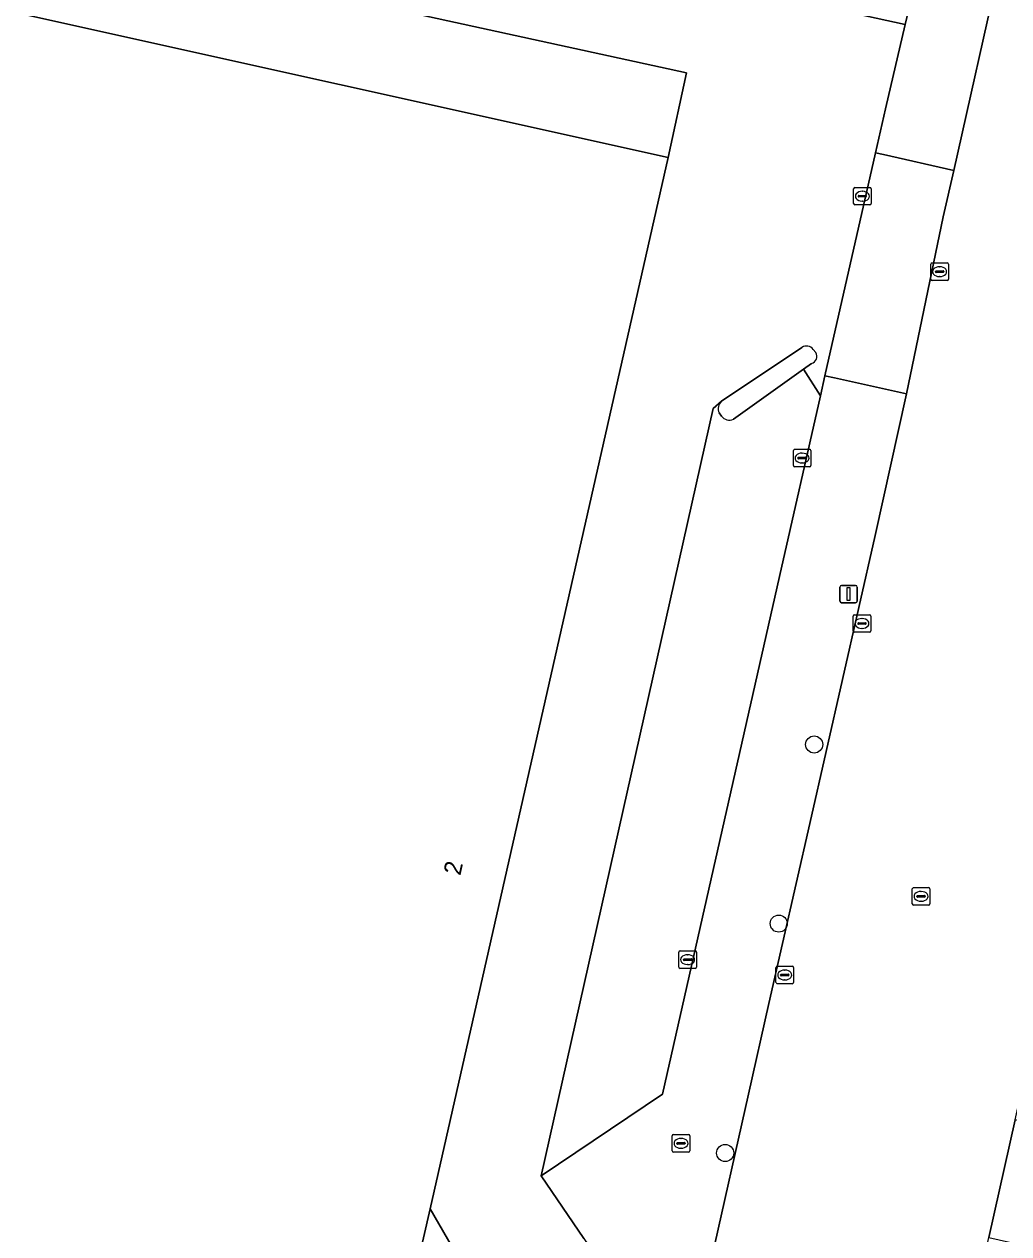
# Model space of a CAD drawing. Extents: x 162172 to 163187, y 382874 to 383685.
# Drawn here: x 162523.1 to 162579.5, y 383101.7 to 383171 of the extents above; entities that cross this region are included whole.
import ezdxf

# ---------------------------------------------------------------- set-up
doc = ezdxf.new("R2010")
doc.units = 0
for name, color, linetype in [('IMGEO_Boom', 7, 'Continuous'), ('IMGEO_Brandkraan', 7, 'Continuous'), ('IMGEO_Kolk', 7, 'Continuous'), ('IMGEO_Lichtmast', 7, 'Continuous'), ('IMGEO_Pand', 7, 'Continuous'), ('IMGEO_Pand_nummerreeks', 7, 'Continuous'), ('IMGEO_Parkeervlak_open', 7, 'Continuous'), ('IMGEO_Rijbaan_lokaal_open', 7, 'Continuous'), ('IMGEO_Rioolput', 7, 'Continuous'), ('IMGEO_Verkeerseiland_open', 7, 'Continuous'), ('IMGEO_Voetpad_open', 7, 'Continuous')]:
    doc.layers.add(name, color=color, linetype=linetype)

msp = doc.modelspace()

# ---------------------------------------------------------------- linework, layer by layer
at = {"layer": 'IMGEO_Boom'}
for centre in [(162568.35, 383129.737), (162566.321, 383119.48), (162563.253, 383106.34)]:
    msp.add_circle(centre, 0.489, dxfattribs=at)
at = {"layer": 'IMGEO_Brandkraan'}
for p, q in [((162560.224, 383106.469), (162560.224, 383107.321)), ((162560.299, 383107.395), (162561.151, 383107.395)), ((162561.225, 383107.321), (162561.225, 383106.469)), ((162560.483, 383106.889), (162560.483, 383106.901)), ((162560.921, 383106.852), (162560.523, 383106.852)), ((162560.526, 383106.938), (162560.924, 383106.938)), ((162560.735, 383106.615), (162560.71, 383106.615)), ((162560.712, 383107.175), (162560.737, 383107.175)), ((162560.967, 383106.901), (162560.967, 383106.889)), ((162561.151, 383106.395), (162560.299, 383106.395))]:
    msp.add_line(p, q, dxfattribs=at)
for points in [[(162560.224, 383106.469), (162560.224, 383107.321)], [(162560.299, 383107.395), (162561.151, 383107.395)], [(162561.225, 383107.321), (162561.225, 383106.469)], [(162561.151, 383106.395), (162560.299, 383106.395)]]:
    msp.add_lwpolyline(points, dxfattribs=at)
for centre, radius, start, end in [((162560.301, 383107.319), 0.0765, 91.55205, 178.44795), ((162560.301, 383107.319), 0.0765, 91.55205, 178.44795), ((162561.149, 383107.319), 0.0765, 1.55205, 88.44795), ((162561.149, 383107.319), 0.0765, 1.55205, 88.44795), ((162560.523, 383106.898), 0.0403, 85.87752, 175.75265), ((162560.52, 383106.888), 0.0366, 178.93798, 274.71019), ((162560.924, 383106.895), 0.043, 264.86636, 352.45326), ((162560.928, 383106.9), 0.0386, 1.73085, 96.63898), ((162560.301, 383106.471), 0.0765, 181.55205, 268.44795), ((162560.301, 383106.471), 0.0765, 181.55205, 268.44795), ((162561.149, 383106.471), 0.0765, 271.55205, 358.44795), ((162561.149, 383106.471), 0.0765, 271.55205, 358.44795)]:
    msp.add_arc(centre, radius, start, end, dxfattribs=at)
for centre, major_axis, ratio, start_param, end_param in [((162560.711, 383106.895), (-0.387, 0.002), 0.722429, 4.712389, 7.853982), ((162560.736, 383106.895), (-0.39, 0.002), 0.717154, 1.570796, 4.712389)]:
    msp.add_ellipse(centre, major_axis=major_axis, ratio=ratio, start_param=start_param, end_param=end_param, dxfattribs=at)
at = {"layer": 'IMGEO_Kolk'}
for p, q in [((162570.608, 383160.717), (162570.608, 383161.569)), ((162570.683, 383161.643), (162571.535, 383161.643)), ((162571.096, 383161.423), (162571.121, 383161.423)), ((162571.609, 383161.569), (162571.609, 383160.717)), ((162571.535, 383160.643), (162570.683, 383160.643)), ((162570.867, 383161.137), (162570.867, 383161.149)), ((162571.305, 383161.1), (162570.907, 383161.1)), ((162570.91, 383161.186), (162571.308, 383161.186)), ((162571.119, 383160.863), (162571.094, 383160.863)), ((162571.351, 383161.149), (162571.351, 383161.137)), ((162575.034, 383156.393), (162575.034, 383157.245)), ((162575.109, 383157.319), (162575.961, 383157.319)), ((162576.035, 383157.245), (162576.035, 383156.393)), ((162575.293, 383156.813), (162575.293, 383156.825)), ((162575.731, 383156.776), (162575.333, 383156.776)), ((162575.336, 383156.862), (162575.734, 383156.862)), ((162575.545, 383156.539), (162575.52, 383156.539)), ((162575.522, 383157.099), (162575.547, 383157.099)), ((162575.777, 383156.825), (162575.777, 383156.813)), ((162575.961, 383156.319), (162575.109, 383156.319)), ((162567.157, 383145.72), (162567.157, 383146.572)), ((162567.232, 383146.646), (162568.084, 383146.646)), ((162567.416, 383146.14), (162567.416, 383146.152)), ((162567.854, 383146.103), (162567.456, 383146.103)), ((162567.459, 383146.189), (162567.857, 383146.189)), ((162567.645, 383146.426), (162567.67, 383146.426)), ((162567.9, 383146.152), (162567.9, 383146.14)), ((162568.158, 383146.572), (162568.158, 383145.72)), ((162568.084, 383145.646), (162567.232, 383145.646)), ((162567.668, 383145.866), (162567.643, 383145.866)), ((162570.587, 383136.245), (162570.587, 383137.097)), ((162570.662, 383137.171), (162571.514, 383137.171)), ((162571.588, 383137.097), (162571.588, 383136.245)), ((162570.846, 383136.665), (162570.846, 383136.677)), ((162571.284, 383136.628), (162570.886, 383136.628)), ((162570.889, 383136.714), (162571.287, 383136.714)), ((162571.098, 383136.391), (162571.073, 383136.391)), ((162571.075, 383136.951), (162571.1, 383136.951)), ((162571.33, 383136.677), (162571.33, 383136.665)), ((162571.514, 383136.171), (162570.662, 383136.171)), ((162560.605, 383116.991), (162560.605, 383117.843)), ((162560.68, 383117.917), (162561.532, 383117.917)), ((162561.093, 383117.697), (162561.118, 383117.697)), ((162561.606, 383117.843), (162561.606, 383116.991)), ((162560.864, 383117.411), (162560.864, 383117.423)), ((162561.302, 383117.374), (162560.904, 383117.374)), ((162560.907, 383117.46), (162561.305, 383117.46)), ((162561.116, 383117.137), (162561.091, 383117.137)), ((162561.348, 383117.423), (162561.348, 383117.411)), ((162566.164, 383116.111), (162566.164, 383116.963)), ((162566.239, 383117.037), (162567.091, 383117.037)), ((162567.165, 383116.963), (162567.165, 383116.111)), ((162561.532, 383116.917), (162560.68, 383116.917)), ((162566.423, 383116.531), (162566.423, 383116.543)), ((162566.861, 383116.494), (162566.463, 383116.494)), ((162566.466, 383116.58), (162566.864, 383116.58)), ((162566.652, 383116.817), (162566.677, 383116.817)), ((162566.907, 383116.543), (162566.907, 383116.531)), ((162567.091, 383116.037), (162566.239, 383116.037)), ((162566.675, 383116.257), (162566.65, 383116.257))]:
    msp.add_line(p, q, dxfattribs=at)
for points in [[(162570.608, 383160.717), (162570.608, 383161.569)], [(162570.683, 383161.643), (162571.535, 383161.643)], [(162571.609, 383161.569), (162571.609, 383160.717)], [(162571.535, 383160.643), (162570.683, 383160.643)], [(162575.034, 383156.393), (162575.034, 383157.245)], [(162575.109, 383157.319), (162575.961, 383157.319)], [(162576.035, 383157.245), (162576.035, 383156.393)], [(162575.961, 383156.319), (162575.109, 383156.319)], [(162567.157, 383145.72), (162567.157, 383146.572)], [(162567.232, 383146.646), (162568.084, 383146.646)], [(162568.158, 383146.572), (162568.158, 383145.72)], [(162568.084, 383145.646), (162567.232, 383145.646)], [(162570.587, 383136.245), (162570.587, 383137.097)], [(162570.662, 383137.171), (162571.514, 383137.171)], [(162571.588, 383137.097), (162571.588, 383136.245)], [(162571.514, 383136.171), (162570.662, 383136.171)], [(162560.605, 383116.991), (162560.605, 383117.843)], [(162560.68, 383117.917), (162561.532, 383117.917)], [(162561.606, 383117.843), (162561.606, 383116.991)], [(162566.164, 383116.111), (162566.164, 383116.963)], [(162566.239, 383117.037), (162567.091, 383117.037)], [(162567.165, 383116.963), (162567.165, 383116.111)], [(162561.532, 383116.917), (162560.68, 383116.917)], [(162567.091, 383116.037), (162566.239, 383116.037)]]:
    msp.add_lwpolyline(points, dxfattribs=at)
for centre, radius, start, end in [((162570.685, 383161.567), 0.0765, 91.55205, 178.44795), ((162570.685, 383161.567), 0.0765, 91.55205, 178.44795), ((162571.533, 383161.567), 0.0765, 1.55205, 88.44795), ((162571.533, 383161.567), 0.0765, 1.55205, 88.44795), ((162570.685, 383160.719), 0.0765, 181.55205, 268.44795), ((162570.685, 383160.719), 0.0765, 181.55205, 268.44795), ((162570.907, 383161.146), 0.0403, 85.87752, 175.75265), ((162570.904, 383161.136), 0.0366, 178.93798, 274.71019), ((162571.308, 383161.143), 0.043, 264.86636, 352.45326), ((162571.312, 383161.148), 0.0386, 1.73085, 96.63898), ((162571.533, 383160.719), 0.0765, 271.55205, 358.44795), ((162571.533, 383160.719), 0.0765, 271.55205, 358.44795), ((162575.111, 383157.243), 0.0765, 91.55205, 178.44795), ((162575.111, 383157.243), 0.0765, 91.55205, 178.44795), ((162575.959, 383157.243), 0.0765, 1.55205, 88.44795), ((162575.959, 383157.243), 0.0765, 1.55205, 88.44795), ((162575.333, 383156.822), 0.0403, 85.87752, 175.75265), ((162575.33, 383156.812), 0.0366, 178.93798, 274.71019), ((162575.734, 383156.819), 0.043, 264.86636, 352.45326), ((162575.738, 383156.824), 0.0386, 1.73085, 96.63898), ((162575.111, 383156.395), 0.0765, 181.55205, 268.44795), ((162575.111, 383156.395), 0.0765, 181.55205, 268.44795), ((162575.959, 383156.395), 0.0765, 271.55205, 358.44795), ((162575.959, 383156.395), 0.0765, 271.55205, 358.44795), ((162567.234, 383146.57), 0.0765, 91.55205, 178.44795), ((162567.234, 383146.57), 0.0765, 91.55205, 178.44795), ((162567.456, 383146.149), 0.0403, 85.87752, 175.75265), ((162567.453, 383146.139), 0.0366, 178.93798, 274.71019), ((162567.857, 383146.146), 0.043, 264.86636, 352.45326), ((162567.861, 383146.151), 0.0386, 1.73085, 96.63898), ((162568.082, 383146.57), 0.0765, 1.55205, 88.44795), ((162568.082, 383146.57), 0.0765, 1.55205, 88.44795), ((162567.234, 383145.722), 0.0765, 181.55205, 268.44795), ((162567.234, 383145.722), 0.0765, 181.55205, 268.44795), ((162568.082, 383145.722), 0.0765, 271.55205, 358.44795), ((162568.082, 383145.722), 0.0765, 271.55205, 358.44795), ((162570.664, 383137.095), 0.0765, 91.55205, 178.44795), ((162570.664, 383137.095), 0.0765, 91.55205, 178.44795), ((162571.512, 383137.095), 0.0765, 1.55205, 88.44795), ((162571.512, 383137.095), 0.0765, 1.55205, 88.44795), ((162570.886, 383136.674), 0.0403, 85.87752, 175.75265), ((162570.883, 383136.664), 0.0366, 178.93798, 274.71019), ((162571.287, 383136.671), 0.043, 264.86636, 352.45326), ((162571.291, 383136.676), 0.0386, 1.73085, 96.63898), ((162570.664, 383136.247), 0.0765, 181.55205, 268.44795), ((162570.664, 383136.247), 0.0765, 181.55205, 268.44795), ((162571.512, 383136.247), 0.0765, 271.55205, 358.44795), ((162571.512, 383136.247), 0.0765, 271.55205, 358.44795), ((162560.682, 383117.841), 0.0765, 91.55205, 178.44795), ((162560.682, 383117.841), 0.0765, 91.55205, 178.44795), ((162561.53, 383117.841), 0.0765, 1.55205, 88.44795), ((162561.53, 383117.841), 0.0765, 1.55205, 88.44795), ((162560.682, 383116.993), 0.0765, 181.55205, 268.44795), ((162560.682, 383116.993), 0.0765, 181.55205, 268.44795), ((162560.904, 383117.42), 0.0403, 85.87752, 175.75265), ((162560.901, 383117.41), 0.0366, 178.93798, 274.71019), ((162561.305, 383117.417), 0.043, 264.86636, 352.45326), ((162561.309, 383117.422), 0.0386, 1.73085, 96.63898), ((162561.53, 383116.993), 0.0765, 271.55205, 358.44795), ((162561.53, 383116.993), 0.0765, 271.55205, 358.44795), ((162566.241, 383116.961), 0.0765, 91.55205, 178.44795), ((162566.241, 383116.961), 0.0765, 91.55205, 178.44795), ((162567.089, 383116.961), 0.0765, 1.55205, 88.44795), ((162567.089, 383116.961), 0.0765, 1.55205, 88.44795), ((162566.463, 383116.54), 0.0403, 85.87752, 175.75265), ((162566.46, 383116.53), 0.0366, 178.93798, 274.71019), ((162566.864, 383116.537), 0.043, 264.86636, 352.45326), ((162566.868, 383116.542), 0.0386, 1.73085, 96.63898), ((162566.241, 383116.113), 0.0765, 181.55205, 268.44795), ((162566.241, 383116.113), 0.0765, 181.55205, 268.44795), ((162567.089, 383116.113), 0.0765, 271.55205, 358.44795), ((162567.089, 383116.113), 0.0765, 271.55205, 358.44795)]:
    msp.add_arc(centre, radius, start, end, dxfattribs=at)
for centre, major_axis, ratio, start_param, end_param in [((162571.095, 383161.143), (-0.387, 0.002), 0.722429, 4.712389, 7.853982), ((162571.12, 383161.143), (-0.39, 0.002), 0.717154, 1.570796, 4.712389), ((162575.521, 383156.819), (-0.387, 0.002), 0.722429, 4.712389, 7.853982), ((162575.546, 383156.819), (-0.39, 0.002), 0.717154, 1.570796, 4.712389), ((162567.644, 383146.146), (-0.387, 0.002), 0.722429, 4.712389, 7.853982), ((162567.669, 383146.146), (-0.39, 0.002), 0.717154, 1.570796, 4.712389), ((162571.074, 383136.671), (-0.387, 0.002), 0.722429, 4.712389, 7.853982), ((162571.099, 383136.671), (-0.39, 0.002), 0.717154, 1.570796, 4.712389), ((162561.092, 383117.417), (-0.387, 0.002), 0.722429, 4.712389, 7.853982), ((162561.117, 383117.417), (-0.39, 0.002), 0.717154, 1.570796, 4.712389), ((162566.651, 383116.537), (-0.387, 0.002), 0.722429, 4.712389, 7.853982), ((162566.676, 383116.537), (-0.39, 0.002), 0.717154, 1.570796, 4.712389)]:
    msp.add_ellipse(centre, major_axis=major_axis, ratio=ratio, start_param=start_param, end_param=end_param, dxfattribs=at)
at = {"layer": 'IMGEO_Lichtmast'}
for p, q in [((162569.824, 383137.953), (162569.824, 383138.753)), ((162569.824, 383138.753), (162569.824, 383137.953)), ((162569.924, 383138.853), (162570.714, 383138.853)), ((162570.714, 383138.853), (162569.924, 383138.853)), ((162570.814, 383138.753), (162570.814, 383137.953)), ((162570.814, 383137.953), (162570.814, 383138.753)), ((162570.714, 383137.853), (162569.924, 383137.853)), ((162569.924, 383137.853), (162570.714, 383137.853))]:
    msp.add_line(p, q, dxfattribs=at)
msp.add_lwpolyline([(162570.244, 383138.728), (162570.394, 383138.728), (162570.394, 383137.978), (162570.244, 383137.978), (162570.244, 383138.728)], dxfattribs=at)
for centre, start, end in [((162569.924, 383138.753), 90, 180), ((162569.924, 383138.753), 90, 180), ((162570.714, 383138.753), 0, 90), ((162570.714, 383138.753), 360, 90), ((162569.924, 383137.953), 180, 270), ((162569.924, 383137.953), 180, 270), ((162570.714, 383137.953), 270, 0), ((162570.714, 383137.953), 270, 0)]:
    msp.add_arc(centre, 0.1, start, end, dxfattribs=at)
at = {"layer": 'IMGEO_Pand'}
msp.add_lwpolyline([(162559.988, 383163.353), (162503.691, 383175.881), (162503.099, 383176.013), (162500.928, 383165.755), (162500, 383161.367), (162499.702, 383159.959), (162499.524, 383159.117), (162499.248, 383159.178), (162484.409, 383093.295), (162500, 383089.778), (162504.597, 383088.741), (162505.635, 383088.507), (162541.223, 383080.464), (162545.606, 383099.824), (162546.358, 383103.146)], close=True, dxfattribs=at)
at = {"layer": 'IMGEO_Parkeervlak_open'}
for points in [[(162523.788, 383186.846), (162509.257, 383190.065), (162505.702, 383190.852), (162502.676, 383191.525), (162500, 383192.12), (162490.501, 383194.182), (162490.396, 383194.19), (162488.376, 383194.66), (162482.488, 383196.02), (162476.23, 383197.394), (162474.972, 383192.516), (162573.565, 383170.979), (162574.613, 383175.421), (162574.452, 383175.469), (162553.785, 383180.202), (162545.408, 383182.057)], [(162504.702, 383180.509), (162503.691, 383175.881), (162559.988, 383163.353), (162561.047, 383168.201)]]:
    msp.add_lwpolyline(points, close=True, dxfattribs=at)
for points in [[(162568.703, 383149.703), (162567.741, 383151.229), (162563.732, 383148.378)], [(162563.047, 383149.406), (162562.557, 383148.99), (162552.709, 383105.032), (162559.659, 383109.719), (162566.361, 383139.352), (162568.703, 383149.703)], [(162563.048, 383148.548), (162562.901, 383148.733)]]:
    msp.add_lwpolyline(points, dxfattribs=at)
for centre, radius, start, end in [((162563.472, 383148.961), 0.615, 133.71207, 201.80787), ((162563.487, 383148.852), 0.534, 214.71459, 297.37065)]:
    msp.add_arc(centre, radius, start, end, dxfattribs=at)
at = {"layer": 'IMGEO_Rijbaan_lokaal_open'}
for points in [[(162568.202, 383151.557), (162567.741, 383151.229), (162568.703, 383149.703), (162568.965, 383150.859), (162571.857, 383163.636), (162572.425, 383166.149), (162573.565, 383170.979), (162474.972, 383192.516), (162473.951, 383192.699)], [(162482.291, 383176.65), (162481.648, 383173.568), (162480.934, 383170.477), (162486.585, 383169.171), (162485.288, 383163.347), (162479.591, 383164.664), (162479.347, 383163.61), (162499.248, 383159.178), (162499.524, 383159.117), (162499.702, 383159.959), (162493.582, 383161.322), (162494.855, 383167.04), (162500.928, 383165.755), (162503.099, 383176.013), (162503.691, 383175.881), (162504.702, 383180.509), (162561.047, 383168.201), (162559.988, 383163.353), (162546.358, 383103.146), (162548.631, 383099.213), (162543.557, 383076.689)], [(162579.472, 383177.4), (162579.006, 383174.463), (162576.34, 383162.62), (162575.738, 383159.962), (162573.627, 383149.824), (162571.847, 383141.703), (162568.093, 383125.214), (162565.752, 383114.895), (162564.59, 383109.703), (162562.464, 383100.284), (162561.209, 383094.198), (162559.406, 383086.19), (162556.009, 383071.037)], [(162555.159, 383101.444), (162552.709, 383105.032), (162562.557, 383148.99), (162563.047, 383149.406), (162567.647, 383152.483)], [(162568.292, 383152.364), (162568.437, 383152.19)], [(162565.066, 383042.173), (162565.695, 383045.02), (162565.915, 383046.006), (162568.264, 383056.423), (162571.587, 383071.156), (162572.387, 383074.686), (162574.753, 383085.311), (162575.844, 383090.279), (162577.214, 383096.517), (162577.818, 383099.107), (162578.357, 383101.491), (162579.85, 383108.231), (162580.892, 383112.905), (162584.135, 383127.261)]]:
    msp.add_lwpolyline(points, dxfattribs=at)
for centre, radius, start, end in [((162567.907, 383152.083), 0.477, 36.10847, 122.98493), ((162568.073, 383151.965), 0.428, 287.5803, 31.68501)]:
    msp.add_arc(centre, radius, start, end, dxfattribs=at)
at = {"layer": 'IMGEO_Rioolput'}
for p, q in [((162573.969, 383120.613), (162573.969, 383121.465)), ((162574.044, 383121.539), (162574.896, 383121.539)), ((162574.457, 383121.319), (162574.482, 383121.319)), ((162574.97, 383121.465), (162574.97, 383120.613)), ((162574.896, 383120.539), (162574.044, 383120.539)), ((162574.228, 383121.033), (162574.228, 383121.045)), ((162574.666, 383120.996), (162574.268, 383120.996)), ((162574.271, 383121.082), (162574.669, 383121.082)), ((162574.48, 383120.759), (162574.455, 383120.759)), ((162574.712, 383121.045), (162574.712, 383121.033))]:
    msp.add_line(p, q, dxfattribs=at)
for points in [[(162573.969, 383120.613), (162573.969, 383121.465)], [(162574.044, 383121.539), (162574.896, 383121.539)], [(162574.97, 383121.465), (162574.97, 383120.613)], [(162574.896, 383120.539), (162574.044, 383120.539)]]:
    msp.add_lwpolyline(points, dxfattribs=at)
for centre, radius, start, end in [((162574.046, 383121.463), 0.0765, 91.55205, 178.44795), ((162574.046, 383121.463), 0.0765, 91.55205, 178.44795), ((162574.894, 383121.463), 0.0765, 1.55205, 88.44795), ((162574.894, 383121.463), 0.0765, 1.55205, 88.44795), ((162574.046, 383120.615), 0.0765, 181.55205, 268.44795), ((162574.046, 383120.615), 0.0765, 181.55205, 268.44795), ((162574.268, 383121.042), 0.0403, 85.87752, 175.75265), ((162574.265, 383121.032), 0.0366, 178.93798, 274.71019), ((162574.669, 383121.039), 0.043, 264.86636, 352.45326), ((162574.673, 383121.044), 0.0386, 1.73085, 96.63898), ((162574.894, 383120.615), 0.0765, 271.55205, 358.44795), ((162574.894, 383120.615), 0.0765, 271.55205, 358.44795)]:
    msp.add_arc(centre, radius, start, end, dxfattribs=at)
for centre, major_axis, ratio, start_param, end_param in [((162574.456, 383121.039), (-0.387, 0.002), 0.722429, 4.712389, 7.853982), ((162574.481, 383121.039), (-0.39, 0.002), 0.717154, 1.570796, 4.712389)]:
    msp.add_ellipse(centre, major_axis=major_axis, ratio=ratio, start_param=start_param, end_param=end_param, dxfattribs=at)
at = {"layer": 'IMGEO_Verkeerseiland_open'}
for points in [[(162567.647, 383152.483), (162563.047, 383149.406)], [(162568.437, 383152.19), (162568.292, 383152.364)], [(162563.732, 383148.378), (162567.741, 383151.229)], [(162567.741, 383151.229), (162568.202, 383151.557)], [(162562.901, 383148.733), (162563.048, 383148.548)]]:
    msp.add_lwpolyline(points, dxfattribs=at)
for centre, radius, start, end in [((162567.907, 383152.083), 0.477, 36.10847, 122.98493), ((162568.073, 383151.965), 0.428, 287.5803, 31.68501), ((162563.472, 383148.961), 0.615, 133.71207, 201.80787), ((162563.487, 383148.852), 0.534, 214.71459, 297.37065)]:
    msp.add_arc(centre, radius, start, end, dxfattribs=at)
at = {"layer": 'IMGEO_Voetpad_open'}
for points in [[(162575.395, 383181.26), (162575.079, 383178.432), (162574.613, 383175.421), (162573.565, 383170.979), (162572.425, 383166.149), (162571.857, 383163.636), (162572.32, 383163.531), (162576.34, 383162.62), (162579.006, 383174.463), (162579.472, 383177.4)], [(162573.627, 383149.824), (162569.506, 383150.737), (162568.965, 383150.859), (162568.703, 383149.703), (162566.361, 383139.352), (162559.659, 383109.719), (162552.709, 383105.032), (162555.159, 383101.444), (162557.134, 383098.552), (162552.447, 383077.827), (162549.882, 383078.496), (162548.755, 383073.595)], [(162556.009, 383071.037), (162559.406, 383086.19), (162561.209, 383094.198), (162562.464, 383100.284), (162564.59, 383109.703), (162565.752, 383114.895), (162568.093, 383125.214), (162571.847, 383141.703), (162573.627, 383149.824)], [(162587.454, 383101.104), (162588.111, 383101.011), (162591.717, 383117.299), (162586.656, 383118.417), (162585.234, 383111.98), (162584.187, 383107.254), (162579.85, 383108.231), (162578.357, 383101.491), (162581.137, 383100.866), (162580.025, 383095.859), (162577.214, 383096.517), (162575.844, 383090.279), (162574.753, 383085.311), (162572.387, 383074.686), (162571.587, 383071.156), (162568.264, 383056.423), (162565.915, 383046.006), (162565.695, 383045.02), (162565.066, 383042.173)], [(162543.557, 383076.689), (162548.631, 383099.213), (162546.358, 383103.146), (162545.606, 383099.824), (162541.223, 383080.464), (162505.635, 383088.507)]]:
    msp.add_lwpolyline(points, dxfattribs=at)
msp.add_lwpolyline([(162576.34, 383162.62), (162572.32, 383163.531), (162571.857, 383163.636), (162568.965, 383150.859), (162569.506, 383150.737), (162573.627, 383149.824), (162575.738, 383159.962)], close=True, dxfattribs=at)

# ---------------------------------------------------------------- texts
at = {"layer": 'IMGEO_Pand_nummerreeks'}
msp.add_text('2', height=1, rotation=77.24617, dxfattribs=at).set_placement((162548.086, 383122.195))

doc.saveas('drawing.dxf')
